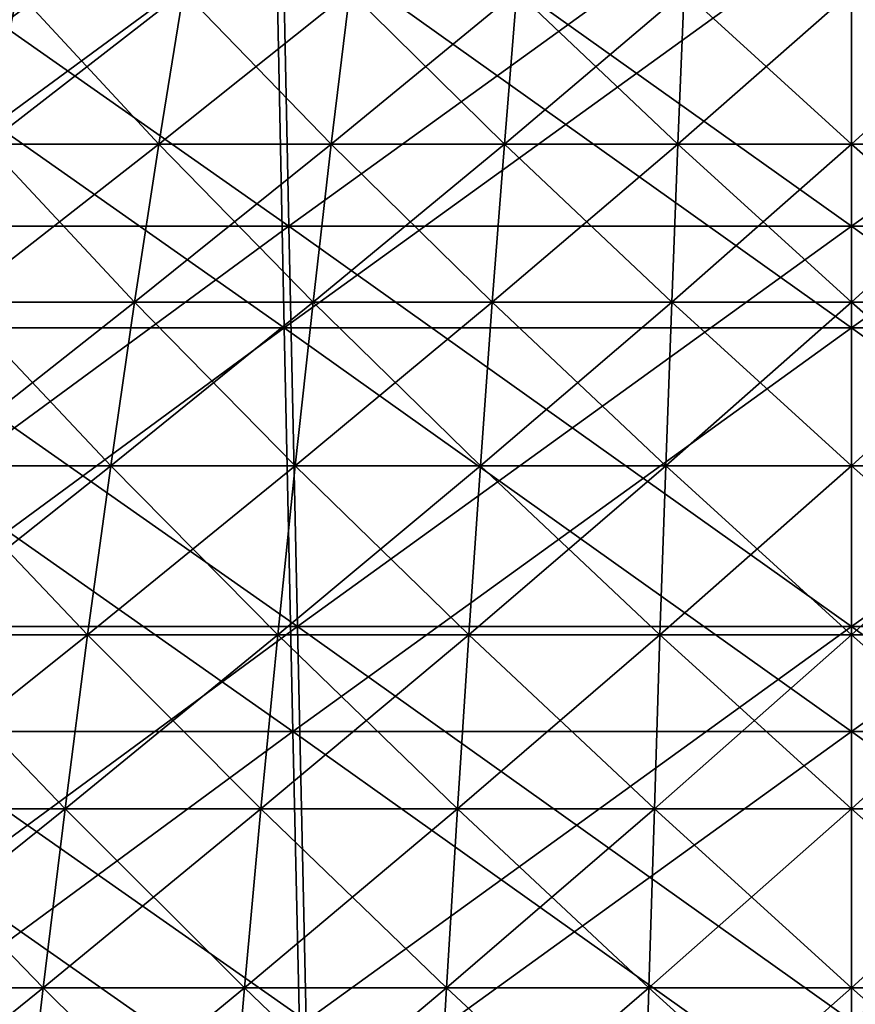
# Model space of a CAD drawing. Header units: millimetres. Extents: x -250 to 250, y -45 to 4150.
# Tile 495 of 656: x -9 to 0, y 4002 to 4013. Entities that reach past the tile are written whole.
import ezdxf

# ---------------------------------------------------------------- set-up
doc = ezdxf.new("R2010")
doc.units = ezdxf.units.MM
doc.header["$LTSCALE"] = 81.481481
for name, color, linetype in [('19', 7, 'CONTINUOUS'), ('20', 7, 'CONTINUOUS'), ('21', 7, 'CONTINUOUS'), ('22', 7, 'CONTINUOUS'), ('23', 7, 'CONTINUOUS'), ('24', 7, 'CONTINUOUS')]:
    doc.layers.add(name, color=color, linetype=linetype)

msp = doc.modelspace()

# ---------------------------------------------------------------- linework, layer by layer
at = {"layer": '19', "color": 7, "linetype": 'CONTINUOUS'}
for points in [[(-6.464, 4014.181, -209.789), (-12.733, 4009.578, -206.445), (-12.921, 4014.181, -209.491), (-6.464, 4014.181, -209.789)], [(-6.37, 4009.578, -206.739), (-12.733, 4009.578, -206.445), (-6.464, 4014.181, -209.789), (-6.37, 4009.578, -206.739)], [(0, 4014.181, -209.889), (-6.37, 4009.578, -206.739), (-6.464, 4014.181, -209.789), (0, 4014.181, -209.889)], [(0, 4009.578, -206.838), (-6.37, 4009.578, -206.739), (0, 4014.181, -209.889), (0, 4009.578, -206.838)], [(6.37, 4009.578, -206.739), (0, 4009.578, -206.838), (6.464, 4014.181, -209.789), (6.37, 4009.578, -206.739)], [(6.464, 4014.181, -209.789), (0, 4009.578, -206.838), (0, 4014.181, -209.889), (6.464, 4014.181, -209.789)], [(-6.37, 4009.578, -206.739), (-12.539, 4005.044, -203.299), (-12.733, 4009.578, -206.445), (-6.37, 4009.578, -206.739)], [(-6.273, 4005.044, -203.589), (-12.539, 4005.044, -203.299), (-6.37, 4009.578, -206.739), (-6.273, 4005.044, -203.589)], [(0, 4009.578, -206.838), (-6.273, 4005.044, -203.589), (-6.37, 4009.578, -206.739), (0, 4009.578, -206.838)], [(0, 4005.044, -203.685), (-6.273, 4005.044, -203.589), (0, 4009.578, -206.838), (0, 4005.044, -203.685)], [(6.273, 4005.044, -203.589), (0, 4005.044, -203.685), (6.37, 4009.578, -206.739), (6.273, 4005.044, -203.589)], [(6.37, 4009.578, -206.739), (0, 4005.044, -203.685), (0, 4009.578, -206.838), (6.37, 4009.578, -206.739)], [(-6.273, 4005.044, -203.589), (-12.339, 4000.58, -200.054), (-12.539, 4005.044, -203.299), (-6.273, 4005.044, -203.589)], [(-6.172, 4000.58, -200.339), (-12.339, 4000.58, -200.054), (-6.273, 4005.044, -203.589), (-6.172, 4000.58, -200.339)], [(0, 4005.044, -203.685), (-6.172, 4000.58, -200.339), (-6.273, 4005.044, -203.589), (0, 4005.044, -203.685)], [(0, 4000.58, -200.434), (-6.172, 4000.58, -200.339), (0, 4005.044, -203.685), (0, 4000.58, -200.434)], [(6.172, 4000.58, -200.339), (0, 4000.58, -200.434), (6.273, 4005.044, -203.589), (6.172, 4000.58, -200.339)], [(6.273, 4005.044, -203.589), (0, 4000.58, -200.434), (0, 4005.044, -203.685), (6.273, 4005.044, -203.589)]]:
    msp.add_3dface(points, dxfattribs=at)
at = {"layer": '20', "color": 7, "linetype": 'CONTINUOUS'}
for points in [[(-12.733, 4009.578, 206.445), (-6.37, 4009.578, 206.739), (-12.921, 4014.181, 209.491), (-12.733, 4009.578, 206.445)], [(-12.921, 4014.181, 209.491), (-6.37, 4009.578, 206.739), (-6.464, 4014.181, 209.789), (-12.921, 4014.181, 209.491)], [(-6.37, 4009.578, 206.739), (0, 4009.578, 206.838), (-6.464, 4014.181, 209.789), (-6.37, 4009.578, 206.739)], [(-6.464, 4014.181, 209.789), (0, 4009.578, 206.838), (0, 4014.181, 209.889), (-6.464, 4014.181, 209.789)], [(0, 4009.578, 206.838), (6.37, 4009.578, 206.739), (0, 4014.181, 209.889), (0, 4009.578, 206.838)], [(0, 4014.181, 209.889), (6.37, 4009.578, 206.739), (6.464, 4014.181, 209.789), (0, 4014.181, 209.889)], [(-12.539, 4005.044, 203.299), (-6.273, 4005.044, 203.589), (-12.733, 4009.578, 206.445), (-12.539, 4005.044, 203.299)], [(-12.733, 4009.578, 206.445), (-6.273, 4005.044, 203.589), (-6.37, 4009.578, 206.739), (-12.733, 4009.578, 206.445)], [(-6.273, 4005.044, 203.589), (0, 4005.044, 203.685), (-6.37, 4009.578, 206.739), (-6.273, 4005.044, 203.589)], [(-6.37, 4009.578, 206.739), (0, 4005.044, 203.685), (0, 4009.578, 206.838), (-6.37, 4009.578, 206.739)], [(0, 4005.044, 203.685), (6.273, 4005.044, 203.589), (0, 4009.578, 206.838), (0, 4005.044, 203.685)], [(0, 4009.578, 206.838), (6.273, 4005.044, 203.589), (6.37, 4009.578, 206.739), (0, 4009.578, 206.838)], [(-12.339, 4000.58, 200.054), (-6.172, 4000.58, 200.339), (-12.539, 4005.044, 203.299), (-12.339, 4000.58, 200.054)], [(-12.539, 4005.044, 203.299), (-6.172, 4000.58, 200.339), (-6.273, 4005.044, 203.589), (-12.539, 4005.044, 203.299)], [(-6.172, 4000.58, 200.339), (0, 4000.58, 200.434), (-6.273, 4005.044, 203.589), (-6.172, 4000.58, 200.339)], [(-6.273, 4005.044, 203.589), (0, 4000.58, 200.434), (0, 4005.044, 203.685), (-6.273, 4005.044, 203.589)], [(0, 4000.58, 200.434), (6.172, 4000.58, 200.339), (0, 4005.044, 203.685), (0, 4000.58, 200.434)], [(0, 4005.044, 203.685), (6.172, 4000.58, 200.339), (6.273, 4005.044, 203.589), (0, 4005.044, 203.685)]]:
    msp.add_3dface(points, dxfattribs=at)
at = {"layer": '21', "color": 7, "linetype": 'CONTINUOUS'}
for points in [[(-6.412, 4015.284, 208.121), (-12.632, 4010.718, 204.805), (-12.818, 4015.284, 207.825), (-6.412, 4015.284, 208.121)], [(-6.319, 4010.718, 205.097), (-12.632, 4010.718, 204.805), (-6.412, 4015.284, 208.121), (-6.319, 4010.718, 205.097)], [(0, 4015.284, 208.22), (-6.319, 4010.718, 205.097), (-6.412, 4015.284, 208.121), (0, 4015.284, 208.22)], [(0, 4010.718, 205.194), (-6.319, 4010.718, 205.097), (0, 4015.284, 208.22), (0, 4010.718, 205.194)], [(6.319, 4010.718, 205.097), (0, 4010.718, 205.194), (6.412, 4015.284, 208.121), (6.319, 4010.718, 205.097)], [(6.412, 4015.284, 208.121), (0, 4010.718, 205.194), (0, 4015.284, 208.22), (6.412, 4015.284, 208.121)], [(-6.319, 4010.718, 205.097), (-12.439, 4006.221, 201.685), (-12.632, 4010.718, 204.805), (-6.319, 4010.718, 205.097)], [(-6.223, 4006.221, 201.972), (-12.439, 4006.221, 201.685), (-6.319, 4010.718, 205.097), (-6.223, 4006.221, 201.972)], [(0, 4010.718, 205.194), (-6.223, 4006.221, 201.972), (-6.319, 4010.718, 205.097), (0, 4010.718, 205.194)], [(0, 4006.221, 202.068), (-6.223, 4006.221, 201.972), (0, 4010.718, 205.194), (0, 4006.221, 202.068)], [(6.223, 4006.221, 201.972), (0, 4006.221, 202.068), (6.319, 4010.718, 205.097), (6.223, 4006.221, 201.972)], [(6.319, 4010.718, 205.097), (0, 4006.221, 202.068), (0, 4010.718, 205.194), (6.319, 4010.718, 205.097)], [(-6.223, 4006.221, 201.972), (-12.241, 4001.793, 198.466), (-12.439, 4006.221, 201.685), (-6.223, 4006.221, 201.972)], [(-6.123, 4001.793, 198.749), (-12.241, 4001.793, 198.466), (-6.223, 4006.221, 201.972), (-6.123, 4001.793, 198.749)], [(0, 4006.221, 202.068), (-6.123, 4001.793, 198.749), (-6.223, 4006.221, 201.972), (0, 4006.221, 202.068)], [(0, 4001.793, 198.843), (-6.123, 4001.793, 198.749), (0, 4006.221, 202.068), (0, 4001.793, 198.843)], [(6.123, 4001.793, 198.749), (0, 4001.793, 198.843), (6.223, 4006.221, 201.972), (6.123, 4001.793, 198.749)], [(6.223, 4006.221, 201.972), (0, 4001.793, 198.843), (0, 4006.221, 202.068), (6.223, 4006.221, 201.972)]]:
    msp.add_3dface(points, dxfattribs=at)
at = {"layer": '22', "color": 7, "linetype": 'CONTINUOUS'}
for points in [[(-12.632, 4010.718, -204.805), (-6.319, 4010.718, -205.097), (-12.818, 4015.284, -207.825), (-12.632, 4010.718, -204.805)], [(-12.818, 4015.284, -207.825), (-6.319, 4010.718, -205.097), (-6.412, 4015.284, -208.121), (-12.818, 4015.284, -207.825)], [(-6.319, 4010.718, -205.097), (0, 4010.718, -205.194), (-6.412, 4015.284, -208.121), (-6.319, 4010.718, -205.097)], [(-6.412, 4015.284, -208.121), (0, 4010.718, -205.194), (0, 4015.284, -208.22), (-6.412, 4015.284, -208.121)], [(0, 4010.718, -205.194), (6.319, 4010.718, -205.097), (0, 4015.284, -208.22), (0, 4010.718, -205.194)], [(0, 4015.284, -208.22), (6.319, 4010.718, -205.097), (6.412, 4015.284, -208.121), (0, 4015.284, -208.22)], [(-12.439, 4006.221, -201.685), (-6.223, 4006.221, -201.972), (-12.632, 4010.718, -204.805), (-12.439, 4006.221, -201.685)], [(-12.632, 4010.718, -204.805), (-6.223, 4006.221, -201.972), (-6.319, 4010.718, -205.097), (-12.632, 4010.718, -204.805)], [(-6.223, 4006.221, -201.972), (0, 4006.221, -202.068), (-6.319, 4010.718, -205.097), (-6.223, 4006.221, -201.972)], [(-6.319, 4010.718, -205.097), (0, 4006.221, -202.068), (0, 4010.718, -205.194), (-6.319, 4010.718, -205.097)], [(0, 4006.221, -202.068), (6.223, 4006.221, -201.972), (0, 4010.718, -205.194), (0, 4006.221, -202.068)], [(0, 4010.718, -205.194), (6.223, 4006.221, -201.972), (6.319, 4010.718, -205.097), (0, 4010.718, -205.194)], [(-12.241, 4001.793, -198.466), (-6.123, 4001.793, -198.749), (-12.439, 4006.221, -201.685), (-12.241, 4001.793, -198.466)], [(-12.439, 4006.221, -201.685), (-6.123, 4001.793, -198.749), (-6.223, 4006.221, -201.972), (-12.439, 4006.221, -201.685)], [(-6.123, 4001.793, -198.749), (0, 4001.793, -198.843), (-6.223, 4006.221, -201.972), (-6.123, 4001.793, -198.749)], [(-6.223, 4006.221, -201.972), (0, 4001.793, -198.843), (0, 4006.221, -202.068), (-6.223, 4006.221, -201.972)], [(0, 4001.793, -198.843), (6.123, 4001.793, -198.749), (0, 4006.221, -202.068), (0, 4001.793, -198.843)], [(0, 4006.221, -202.068), (6.123, 4001.793, -198.749), (6.223, 4006.221, -201.972), (0, 4006.221, -202.068)]]:
    msp.add_3dface(points, dxfattribs=at)
at = {"layer": '23', "color": 7, "linetype": 'CONTINUOUS'}
for points in [[(-9.712, 4011.641, 62.566), (-7.781, 4011.641, 62.836), (-9.365, 4013.357, 60.328), (-9.712, 4011.641, 62.566)], [(-9.365, 4013.357, 60.328), (-7.781, 4011.641, 62.836), (-7.502, 4013.357, 60.588), (-9.365, 4013.357, 60.328)], [(-7.781, 4011.641, 62.836), (-5.842, 4011.641, 63.045), (-7.502, 4013.357, 60.588), (-7.781, 4011.641, 62.836)], [(-7.502, 4013.357, 60.588), (-5.842, 4011.641, 63.045), (-5.633, 4013.357, 60.79), (-7.502, 4013.357, 60.588)], [(-5.842, 4011.641, 63.045), (-3.898, 4011.641, 63.195), (-5.633, 4013.357, 60.79), (-5.842, 4011.641, 63.045)], [(-5.633, 4013.357, 60.79), (-3.898, 4011.641, 63.195), (-3.758, 4013.357, 60.935), (-5.633, 4013.357, 60.79)], [(-3.898, 4011.641, 63.195), (-1.95, 4011.641, 63.285), (-3.758, 4013.357, 60.935), (-3.898, 4011.641, 63.195)], [(-3.758, 4013.357, 60.935), (-1.95, 4011.641, 63.285), (-1.88, 4013.357, 61.022), (-3.758, 4013.357, 60.935)], [(-1.95, 4011.641, 63.285), (0, 4011.641, 63.315), (-1.88, 4013.357, 61.022), (-1.95, 4011.641, 63.285)], [(-1.88, 4013.357, 61.022), (0, 4011.641, 63.315), (0, 4013.357, 61.051), (-1.88, 4013.357, 61.022)], [(0, 4011.641, 63.315), (1.95, 4011.641, 63.285), (0, 4013.357, 61.051), (0, 4011.641, 63.315)], [(0, 4013.357, 61.051), (1.95, 4011.641, 63.285), (1.88, 4013.357, 61.022), (0, 4013.357, 61.051)], [(-10.052, 4009.864, 64.757), (-8.053, 4009.864, 65.035), (-9.712, 4011.641, 62.566), (-10.052, 4009.864, 64.757)], [(-9.712, 4011.641, 62.566), (-8.053, 4009.864, 65.035), (-7.781, 4011.641, 62.836), (-9.712, 4011.641, 62.566)], [(-8.053, 4009.864, 65.035), (-6.047, 4009.864, 65.253), (-7.781, 4011.641, 62.836), (-8.053, 4009.864, 65.035)], [(-7.781, 4011.641, 62.836), (-6.047, 4009.864, 65.253), (-5.842, 4011.641, 63.045), (-7.781, 4011.641, 62.836)], [(-6.047, 4009.864, 65.253), (-4.034, 4009.864, 65.408), (-5.842, 4011.641, 63.045), (-6.047, 4009.864, 65.253)], [(-5.842, 4011.641, 63.045), (-4.034, 4009.864, 65.408), (-3.898, 4011.641, 63.195), (-5.842, 4011.641, 63.045)], [(-4.034, 4009.864, 65.408), (-2.018, 4009.864, 65.501), (-3.898, 4011.641, 63.195), (-4.034, 4009.864, 65.408)], [(-3.898, 4011.641, 63.195), (-2.018, 4009.864, 65.501), (-1.95, 4011.641, 63.285), (-3.898, 4011.641, 63.195)], [(-2.018, 4009.864, 65.501), (0, 4009.864, 65.532), (-1.95, 4011.641, 63.285), (-2.018, 4009.864, 65.501)], [(-1.95, 4011.641, 63.285), (0, 4009.864, 65.532), (0, 4011.641, 63.315), (-1.95, 4011.641, 63.285)], [(0, 4009.864, 65.532), (2.018, 4009.864, 65.501), (0, 4011.641, 63.315), (0, 4009.864, 65.532)], [(0, 4011.641, 63.315), (2.018, 4009.864, 65.501), (1.95, 4011.641, 63.285), (0, 4011.641, 63.315)], [(-10.384, 4008.026, 66.898), (-8.319, 4008.026, 67.186), (-10.052, 4009.864, 64.757), (-10.384, 4008.026, 66.898)], [(-10.052, 4009.864, 64.757), (-8.319, 4008.026, 67.186), (-8.053, 4009.864, 65.035), (-10.052, 4009.864, 64.757)], [(-8.319, 4008.026, 67.186), (-6.246, 4008.026, 67.41), (-8.053, 4009.864, 65.035), (-8.319, 4008.026, 67.186)], [(-8.053, 4009.864, 65.035), (-6.246, 4008.026, 67.41), (-6.047, 4009.864, 65.253), (-8.053, 4009.864, 65.035)], [(-6.246, 4008.026, 67.41), (-4.168, 4008.026, 67.571), (-6.047, 4009.864, 65.253), (-6.246, 4008.026, 67.41)], [(-6.047, 4009.864, 65.253), (-4.168, 4008.026, 67.571), (-4.034, 4009.864, 65.408), (-6.047, 4009.864, 65.253)], [(-4.168, 4008.026, 67.571), (-2.085, 4008.026, 67.667), (-4.034, 4009.864, 65.408), (-4.168, 4008.026, 67.571)], [(-4.034, 4009.864, 65.408), (-2.085, 4008.026, 67.667), (-2.018, 4009.864, 65.501), (-4.034, 4009.864, 65.408)], [(-2.085, 4008.026, 67.667), (0, 4008.026, 67.699), (-2.018, 4009.864, 65.501), (-2.085, 4008.026, 67.667)], [(-2.018, 4009.864, 65.501), (0, 4008.026, 67.699), (0, 4009.864, 65.532), (-2.018, 4009.864, 65.501)], [(0, 4008.026, 67.699), (2.085, 4008.026, 67.667), (0, 4009.864, 65.532), (0, 4008.026, 67.699)], [(0, 4009.864, 65.532), (2.085, 4008.026, 67.667), (2.018, 4009.864, 65.501), (0, 4009.864, 65.532)], [(-10.709, 4006.13, 68.988), (-8.579, 4006.13, 69.285), (-10.384, 4008.026, 66.898), (-10.709, 4006.13, 68.988)], [(-10.384, 4008.026, 66.898), (-8.579, 4006.13, 69.285), (-8.319, 4008.026, 67.186), (-10.384, 4008.026, 66.898)], [(-8.579, 4006.13, 69.285), (-6.442, 4006.13, 69.516), (-8.319, 4008.026, 67.186), (-8.579, 4006.13, 69.285)], [(-8.319, 4008.026, 67.186), (-6.442, 4006.13, 69.516), (-6.246, 4008.026, 67.41), (-8.319, 4008.026, 67.186)], [(-6.442, 4006.13, 69.516), (-4.298, 4006.13, 69.682), (-6.246, 4008.026, 67.41), (-6.442, 4006.13, 69.516)], [(-6.246, 4008.026, 67.41), (-4.298, 4006.13, 69.682), (-4.168, 4008.026, 67.571), (-6.246, 4008.026, 67.41)], [(-4.298, 4006.13, 69.682), (-2.15, 4006.13, 69.781), (-4.168, 4008.026, 67.571), (-4.298, 4006.13, 69.682)], [(-4.168, 4008.026, 67.571), (-2.15, 4006.13, 69.781), (-2.085, 4008.026, 67.667), (-4.168, 4008.026, 67.571)], [(-2.15, 4006.13, 69.781), (0, 4006.13, 69.814), (-2.085, 4008.026, 67.667), (-2.15, 4006.13, 69.781)], [(-2.085, 4008.026, 67.667), (0, 4006.13, 69.814), (0, 4008.026, 67.699), (-2.085, 4008.026, 67.667)], [(0, 4006.13, 69.814), (2.15, 4006.13, 69.781), (0, 4008.026, 67.699), (0, 4006.13, 69.814)], [(0, 4008.026, 67.699), (2.15, 4006.13, 69.781), (2.085, 4008.026, 67.667), (0, 4008.026, 67.699)], [(-11.025, 4004.175, 71.026), (-8.833, 4004.175, 71.332), (-10.709, 4006.13, 68.988), (-11.025, 4004.175, 71.026)], [(-10.709, 4006.13, 68.988), (-8.833, 4004.175, 71.332), (-8.579, 4006.13, 69.285), (-10.709, 4006.13, 68.988)], [(-8.833, 4004.175, 71.332), (-6.632, 4004.175, 71.57), (-8.579, 4006.13, 69.285), (-8.833, 4004.175, 71.332)], [(-8.579, 4006.13, 69.285), (-6.632, 4004.175, 71.57), (-6.442, 4006.13, 69.516), (-8.579, 4006.13, 69.285)], [(-6.632, 4004.175, 71.57), (-4.425, 4004.175, 71.74), (-6.442, 4006.13, 69.516), (-6.632, 4004.175, 71.57)], [(-6.442, 4006.13, 69.516), (-4.425, 4004.175, 71.74), (-4.298, 4006.13, 69.682), (-6.442, 4006.13, 69.516)], [(-4.425, 4004.175, 71.74), (-2.213, 4004.175, 71.842), (-4.298, 4006.13, 69.682), (-4.425, 4004.175, 71.74)], [(-4.298, 4006.13, 69.682), (-2.213, 4004.175, 71.842), (-2.15, 4006.13, 69.781), (-4.298, 4006.13, 69.682)], [(-2.213, 4004.175, 71.842), (0, 4004.175, 71.876), (-2.15, 4006.13, 69.781), (-2.213, 4004.175, 71.842)], [(-2.15, 4006.13, 69.781), (0, 4004.175, 71.876), (0, 4006.13, 69.814), (-2.15, 4006.13, 69.781)], [(0, 4004.175, 71.876), (2.213, 4004.175, 71.842), (0, 4006.13, 69.814), (0, 4004.175, 71.876)], [(0, 4006.13, 69.814), (2.213, 4004.175, 71.842), (2.15, 4006.13, 69.781), (0, 4006.13, 69.814)], [(-11.333, 4002.165, 73.01), (-9.079, 4002.165, 73.324), (-11.025, 4004.175, 71.026), (-11.333, 4002.165, 73.01)], [(-11.025, 4004.175, 71.026), (-9.079, 4002.165, 73.324), (-8.833, 4004.175, 71.332), (-11.025, 4004.175, 71.026)], [(-9.079, 4002.165, 73.324), (-6.817, 4002.165, 73.569), (-8.833, 4004.175, 71.332), (-9.079, 4002.165, 73.324)], [(-8.833, 4004.175, 71.332), (-6.817, 4002.165, 73.569), (-6.632, 4004.175, 71.57), (-8.833, 4004.175, 71.332)], [(-6.817, 4002.165, 73.569), (-4.548, 4002.165, 73.744), (-6.632, 4004.175, 71.57), (-6.817, 4002.165, 73.569)], [(-6.632, 4004.175, 71.57), (-4.548, 4002.165, 73.744), (-4.425, 4004.175, 71.74), (-6.632, 4004.175, 71.57)], [(-4.548, 4002.165, 73.744), (-2.275, 4002.165, 73.849), (-4.425, 4004.175, 71.74), (-4.548, 4002.165, 73.744)], [(-4.425, 4004.175, 71.74), (-2.275, 4002.165, 73.849), (-2.213, 4004.175, 71.842), (-4.425, 4004.175, 71.74)], [(-2.275, 4002.165, 73.849), (0, 4002.165, 73.884), (-2.213, 4004.175, 71.842), (-2.275, 4002.165, 73.849)], [(-2.213, 4004.175, 71.842), (0, 4002.165, 73.884), (0, 4004.175, 71.876), (-2.213, 4004.175, 71.842)], [(0, 4002.165, 73.884), (2.275, 4002.165, 73.849), (0, 4004.175, 71.876), (0, 4002.165, 73.884)], [(0, 4004.175, 71.876), (2.275, 4002.165, 73.849), (2.213, 4004.175, 71.842), (0, 4004.175, 71.876)], [(-11.633, 4000.099, 74.938), (-9.319, 4000.099, 75.26), (-11.333, 4002.165, 73.01), (-11.633, 4000.099, 74.938)], [(-11.333, 4002.165, 73.01), (-9.319, 4000.099, 75.26), (-9.079, 4002.165, 73.324), (-11.333, 4002.165, 73.01)], [(-9.319, 4000.099, 75.26), (-6.997, 4000.099, 75.512), (-9.079, 4002.165, 73.324), (-9.319, 4000.099, 75.26)], [(-9.079, 4002.165, 73.324), (-6.997, 4000.099, 75.512), (-6.817, 4002.165, 73.569), (-9.079, 4002.165, 73.324)], [(-6.997, 4000.099, 75.512), (-4.668, 4000.099, 75.691), (-6.817, 4002.165, 73.569), (-6.997, 4000.099, 75.512)], [(-6.817, 4002.165, 73.569), (-4.668, 4000.099, 75.691), (-4.548, 4002.165, 73.744), (-6.817, 4002.165, 73.569)], [(-4.668, 4000.099, 75.691), (-2.335, 4000.099, 75.799), (-4.548, 4002.165, 73.744), (-4.668, 4000.099, 75.691)], [(-4.548, 4002.165, 73.744), (-2.335, 4000.099, 75.799), (-2.275, 4002.165, 73.849), (-4.548, 4002.165, 73.744)], [(-2.335, 4000.099, 75.799), (0, 4000.099, 75.835), (-2.275, 4002.165, 73.849), (-2.335, 4000.099, 75.799)], [(-2.275, 4002.165, 73.849), (0, 4000.099, 75.835), (0, 4002.165, 73.884), (-2.275, 4002.165, 73.849)], [(0, 4000.099, 75.835), (2.335, 4000.099, 75.799), (0, 4002.165, 73.884), (0, 4000.099, 75.835)], [(0, 4002.165, 73.884), (2.335, 4000.099, 75.799), (2.275, 4002.165, 73.849), (0, 4002.165, 73.884)]]:
    msp.add_3dface(points, dxfattribs=at)
at = {"layer": '24', "color": 7, "linetype": 'CONTINUOUS'}
for points in [[(-7.781, 4011.641, -62.836), (-9.712, 4011.641, -62.566), (-7.502, 4013.357, -60.588), (-7.781, 4011.641, -62.836)], [(-7.502, 4013.357, -60.588), (-9.712, 4011.641, -62.566), (-9.365, 4013.357, -60.328), (-7.502, 4013.357, -60.588)], [(-5.842, 4011.641, -63.045), (-7.781, 4011.641, -62.836), (-5.633, 4013.357, -60.79), (-5.842, 4011.641, -63.045)], [(-5.633, 4013.357, -60.79), (-7.781, 4011.641, -62.836), (-7.502, 4013.357, -60.588), (-5.633, 4013.357, -60.79)], [(-3.898, 4011.641, -63.195), (-5.842, 4011.641, -63.045), (-3.758, 4013.357, -60.935), (-3.898, 4011.641, -63.195)], [(-3.758, 4013.357, -60.935), (-5.842, 4011.641, -63.045), (-5.633, 4013.357, -60.79), (-3.758, 4013.357, -60.935)], [(-1.95, 4011.641, -63.285), (-3.898, 4011.641, -63.195), (-1.88, 4013.357, -61.022), (-1.95, 4011.641, -63.285)], [(-1.88, 4013.357, -61.022), (-3.898, 4011.641, -63.195), (-3.758, 4013.357, -60.935), (-1.88, 4013.357, -61.022)], [(0, 4011.641, -63.315), (-1.95, 4011.641, -63.285), (0, 4013.357, -61.051), (0, 4011.641, -63.315)], [(0, 4013.357, -61.051), (-1.95, 4011.641, -63.285), (-1.88, 4013.357, -61.022), (0, 4013.357, -61.051)], [(1.95, 4011.641, -63.285), (0, 4011.641, -63.315), (1.88, 4013.357, -61.022), (1.95, 4011.641, -63.285)], [(1.88, 4013.357, -61.022), (0, 4011.641, -63.315), (0, 4013.357, -61.051), (1.88, 4013.357, -61.022)], [(-8.053, 4009.864, -65.035), (-10.052, 4009.864, -64.757), (-7.781, 4011.641, -62.836), (-8.053, 4009.864, -65.035)], [(-7.781, 4011.641, -62.836), (-10.052, 4009.864, -64.757), (-9.712, 4011.641, -62.566), (-7.781, 4011.641, -62.836)], [(-6.047, 4009.864, -65.253), (-8.053, 4009.864, -65.035), (-5.842, 4011.641, -63.045), (-6.047, 4009.864, -65.253)], [(-5.842, 4011.641, -63.045), (-8.053, 4009.864, -65.035), (-7.781, 4011.641, -62.836), (-5.842, 4011.641, -63.045)], [(-4.034, 4009.864, -65.408), (-6.047, 4009.864, -65.253), (-3.898, 4011.641, -63.195), (-4.034, 4009.864, -65.408)], [(-3.898, 4011.641, -63.195), (-6.047, 4009.864, -65.253), (-5.842, 4011.641, -63.045), (-3.898, 4011.641, -63.195)], [(-2.018, 4009.864, -65.501), (-4.034, 4009.864, -65.408), (-1.95, 4011.641, -63.285), (-2.018, 4009.864, -65.501)], [(-1.95, 4011.641, -63.285), (-4.034, 4009.864, -65.408), (-3.898, 4011.641, -63.195), (-1.95, 4011.641, -63.285)], [(0, 4009.864, -65.532), (-2.018, 4009.864, -65.501), (0, 4011.641, -63.315), (0, 4009.864, -65.532)], [(0, 4011.641, -63.315), (-2.018, 4009.864, -65.501), (-1.95, 4011.641, -63.285), (0, 4011.641, -63.315)], [(2.018, 4009.864, -65.501), (0, 4009.864, -65.532), (1.95, 4011.641, -63.285), (2.018, 4009.864, -65.501)], [(1.95, 4011.641, -63.285), (0, 4009.864, -65.532), (0, 4011.641, -63.315), (1.95, 4011.641, -63.285)], [(-8.319, 4008.026, -67.186), (-10.384, 4008.026, -66.898), (-8.053, 4009.864, -65.035), (-8.319, 4008.026, -67.186)], [(-8.053, 4009.864, -65.035), (-10.384, 4008.026, -66.898), (-10.052, 4009.864, -64.757), (-8.053, 4009.864, -65.035)], [(-6.246, 4008.026, -67.41), (-8.319, 4008.026, -67.186), (-6.047, 4009.864, -65.253), (-6.246, 4008.026, -67.41)], [(-6.047, 4009.864, -65.253), (-8.319, 4008.026, -67.186), (-8.053, 4009.864, -65.035), (-6.047, 4009.864, -65.253)], [(-4.168, 4008.026, -67.571), (-6.246, 4008.026, -67.41), (-4.034, 4009.864, -65.408), (-4.168, 4008.026, -67.571)], [(-4.034, 4009.864, -65.408), (-6.246, 4008.026, -67.41), (-6.047, 4009.864, -65.253), (-4.034, 4009.864, -65.408)], [(-2.085, 4008.026, -67.667), (-4.168, 4008.026, -67.571), (-2.018, 4009.864, -65.501), (-2.085, 4008.026, -67.667)], [(-2.018, 4009.864, -65.501), (-4.168, 4008.026, -67.571), (-4.034, 4009.864, -65.408), (-2.018, 4009.864, -65.501)], [(0, 4008.026, -67.699), (-2.085, 4008.026, -67.667), (0, 4009.864, -65.532), (0, 4008.026, -67.699)], [(0, 4009.864, -65.532), (-2.085, 4008.026, -67.667), (-2.018, 4009.864, -65.501), (0, 4009.864, -65.532)], [(2.085, 4008.026, -67.667), (0, 4008.026, -67.699), (2.018, 4009.864, -65.501), (2.085, 4008.026, -67.667)], [(2.018, 4009.864, -65.501), (0, 4008.026, -67.699), (0, 4009.864, -65.532), (2.018, 4009.864, -65.501)], [(-8.579, 4006.13, -69.285), (-10.709, 4006.13, -68.988), (-8.319, 4008.026, -67.186), (-8.579, 4006.13, -69.285)], [(-8.319, 4008.026, -67.186), (-10.709, 4006.13, -68.988), (-10.384, 4008.026, -66.898), (-8.319, 4008.026, -67.186)], [(-6.442, 4006.13, -69.516), (-8.579, 4006.13, -69.285), (-6.246, 4008.026, -67.41), (-6.442, 4006.13, -69.516)], [(-6.246, 4008.026, -67.41), (-8.579, 4006.13, -69.285), (-8.319, 4008.026, -67.186), (-6.246, 4008.026, -67.41)], [(-4.298, 4006.13, -69.682), (-6.442, 4006.13, -69.516), (-4.168, 4008.026, -67.571), (-4.298, 4006.13, -69.682)], [(-4.168, 4008.026, -67.571), (-6.442, 4006.13, -69.516), (-6.246, 4008.026, -67.41), (-4.168, 4008.026, -67.571)], [(-2.15, 4006.13, -69.781), (-4.298, 4006.13, -69.682), (-2.085, 4008.026, -67.667), (-2.15, 4006.13, -69.781)], [(-2.085, 4008.026, -67.667), (-4.298, 4006.13, -69.682), (-4.168, 4008.026, -67.571), (-2.085, 4008.026, -67.667)], [(0, 4006.13, -69.814), (-2.15, 4006.13, -69.781), (0, 4008.026, -67.699), (0, 4006.13, -69.814)], [(0, 4008.026, -67.699), (-2.15, 4006.13, -69.781), (-2.085, 4008.026, -67.667), (0, 4008.026, -67.699)], [(2.15, 4006.13, -69.781), (0, 4006.13, -69.814), (2.085, 4008.026, -67.667), (2.15, 4006.13, -69.781)], [(2.085, 4008.026, -67.667), (0, 4006.13, -69.814), (0, 4008.026, -67.699), (2.085, 4008.026, -67.667)], [(-8.833, 4004.175, -71.332), (-11.025, 4004.175, -71.026), (-8.579, 4006.13, -69.285), (-8.833, 4004.175, -71.332)], [(-8.579, 4006.13, -69.285), (-11.025, 4004.175, -71.026), (-10.709, 4006.13, -68.988), (-8.579, 4006.13, -69.285)], [(-6.632, 4004.175, -71.57), (-8.833, 4004.175, -71.332), (-6.442, 4006.13, -69.516), (-6.632, 4004.175, -71.57)], [(-6.442, 4006.13, -69.516), (-8.833, 4004.175, -71.332), (-8.579, 4006.13, -69.285), (-6.442, 4006.13, -69.516)], [(-4.425, 4004.175, -71.74), (-6.632, 4004.175, -71.57), (-4.298, 4006.13, -69.682), (-4.425, 4004.175, -71.74)], [(-4.298, 4006.13, -69.682), (-6.632, 4004.175, -71.57), (-6.442, 4006.13, -69.516), (-4.298, 4006.13, -69.682)], [(-2.213, 4004.175, -71.842), (-4.425, 4004.175, -71.74), (-2.15, 4006.13, -69.781), (-2.213, 4004.175, -71.842)], [(-2.15, 4006.13, -69.781), (-4.425, 4004.175, -71.74), (-4.298, 4006.13, -69.682), (-2.15, 4006.13, -69.781)], [(0, 4004.175, -71.876), (-2.213, 4004.175, -71.842), (0, 4006.13, -69.814), (0, 4004.175, -71.876)], [(0, 4006.13, -69.814), (-2.213, 4004.175, -71.842), (-2.15, 4006.13, -69.781), (0, 4006.13, -69.814)], [(2.213, 4004.175, -71.842), (0, 4004.175, -71.876), (2.15, 4006.13, -69.781), (2.213, 4004.175, -71.842)], [(2.15, 4006.13, -69.781), (0, 4004.175, -71.876), (0, 4006.13, -69.814), (2.15, 4006.13, -69.781)], [(-9.079, 4002.165, -73.324), (-11.333, 4002.165, -73.01), (-8.833, 4004.175, -71.332), (-9.079, 4002.165, -73.324)], [(-8.833, 4004.175, -71.332), (-11.333, 4002.165, -73.01), (-11.025, 4004.175, -71.026), (-8.833, 4004.175, -71.332)], [(-6.817, 4002.165, -73.569), (-9.079, 4002.165, -73.324), (-6.632, 4004.175, -71.57), (-6.817, 4002.165, -73.569)], [(-6.632, 4004.175, -71.57), (-9.079, 4002.165, -73.324), (-8.833, 4004.175, -71.332), (-6.632, 4004.175, -71.57)], [(-4.548, 4002.165, -73.744), (-6.817, 4002.165, -73.569), (-4.425, 4004.175, -71.74), (-4.548, 4002.165, -73.744)], [(-4.425, 4004.175, -71.74), (-6.817, 4002.165, -73.569), (-6.632, 4004.175, -71.57), (-4.425, 4004.175, -71.74)], [(-2.275, 4002.165, -73.849), (-4.548, 4002.165, -73.744), (-2.213, 4004.175, -71.842), (-2.275, 4002.165, -73.849)], [(-2.213, 4004.175, -71.842), (-4.548, 4002.165, -73.744), (-4.425, 4004.175, -71.74), (-2.213, 4004.175, -71.842)], [(0, 4002.165, -73.884), (-2.275, 4002.165, -73.849), (0, 4004.175, -71.876), (0, 4002.165, -73.884)], [(0, 4004.175, -71.876), (-2.275, 4002.165, -73.849), (-2.213, 4004.175, -71.842), (0, 4004.175, -71.876)], [(2.275, 4002.165, -73.849), (0, 4002.165, -73.884), (2.213, 4004.175, -71.842), (2.275, 4002.165, -73.849)], [(2.213, 4004.175, -71.842), (0, 4002.165, -73.884), (0, 4004.175, -71.876), (2.213, 4004.175, -71.842)], [(-9.319, 4000.099, -75.26), (-11.633, 4000.099, -74.938), (-9.079, 4002.165, -73.324), (-9.319, 4000.099, -75.26)], [(-9.079, 4002.165, -73.324), (-11.633, 4000.099, -74.938), (-11.333, 4002.165, -73.01), (-9.079, 4002.165, -73.324)], [(-6.997, 4000.099, -75.512), (-9.319, 4000.099, -75.26), (-6.817, 4002.165, -73.569), (-6.997, 4000.099, -75.512)], [(-6.817, 4002.165, -73.569), (-9.319, 4000.099, -75.26), (-9.079, 4002.165, -73.324), (-6.817, 4002.165, -73.569)], [(-4.668, 4000.099, -75.691), (-6.997, 4000.099, -75.512), (-4.548, 4002.165, -73.744), (-4.668, 4000.099, -75.691)], [(-4.548, 4002.165, -73.744), (-6.997, 4000.099, -75.512), (-6.817, 4002.165, -73.569), (-4.548, 4002.165, -73.744)], [(-2.335, 4000.099, -75.799), (-4.668, 4000.099, -75.691), (-2.275, 4002.165, -73.849), (-2.335, 4000.099, -75.799)], [(-2.275, 4002.165, -73.849), (-4.668, 4000.099, -75.691), (-4.548, 4002.165, -73.744), (-2.275, 4002.165, -73.849)], [(0, 4000.099, -75.835), (-2.335, 4000.099, -75.799), (0, 4002.165, -73.884), (0, 4000.099, -75.835)], [(0, 4002.165, -73.884), (-2.335, 4000.099, -75.799), (-2.275, 4002.165, -73.849), (0, 4002.165, -73.884)], [(2.335, 4000.099, -75.799), (0, 4000.099, -75.835), (2.275, 4002.165, -73.849), (2.335, 4000.099, -75.799)], [(2.275, 4002.165, -73.849), (0, 4000.099, -75.835), (0, 4002.165, -73.884), (2.275, 4002.165, -73.849)]]:
    msp.add_3dface(points, dxfattribs=at)

doc.saveas('drawing.dxf')
